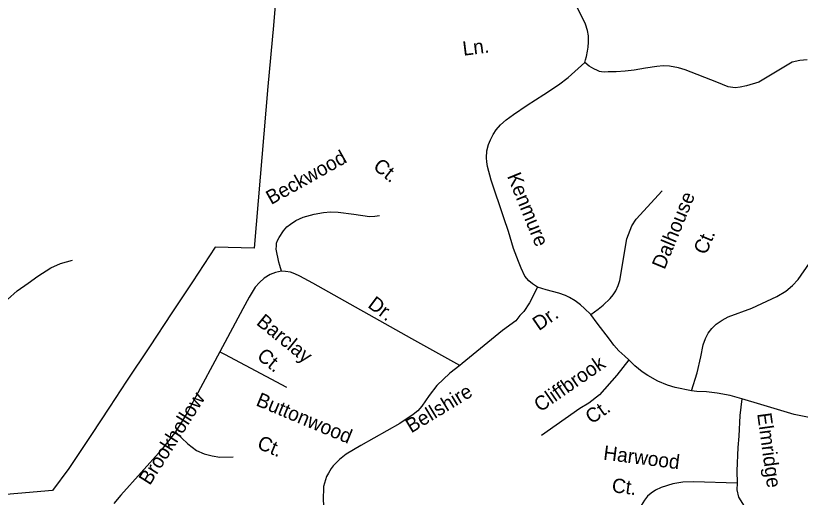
# Model space of a CAD drawing. Extents: x 884530 to 1028605, y 526725 to 653634.
# Drawn here: x 964663 to 968262, y 562564 to 564771 of the extents above; entities that cross this region are included whole.
import ezdxf

# ---------------------------------------------------------------- set-up
doc = ezdxf.new("R2010")
doc.units = 0
for name, color, linetype in [('Exist Boundary Political City Limit New', 7, 'Continuous'), ('Exist Road Non-System Type 51', 7, 'Continuous'), ('Exist Road Non-System Type 51 Label', 7, 'Continuous'), ('Map Preparation Boundary City Limit Buffer Line', 7, 'Continuous')]:
    doc.layers.add(name, color=color, linetype=linetype)

msp = doc.modelspace()

# ---------------------------------------------------------------- linework, layer by layer
at = {"layer": 'Exist Boundary Political City Limit New'}
for points in [[(965874.1, 565077.1), (965845.5, 564725.7), (965820.4, 564446.2), (965756.7, 563706.2), (965578.8, 563709.6), (965577.7, 563709.6), (965474.2, 563551.6), (965379.9, 563409.4), (965276.3, 563253.2), (965171.9, 563095.8)], [(965171.9, 563095.8), (965093.5, 562977.4), (965010.4, 562852.1), (964906.5, 562695.5), (964832.9, 562594.6), (964512.8, 562567.2)]]:
    msp.add_lwpolyline(points, dxfattribs=at)
at = {"layer": 'Exist Road Non-System Type 51'}
for points in [[(967273.6, 564556), (967276.8, 564568), (967281.2, 564583.9), (967285.5, 564608.1), (967288.7, 564626.4), (967290.8, 564650.2), (967290.3, 564678.5), (967286.3, 564703.5), (967277.2, 564732.6), (967255.8, 564775.9), (967240.6, 564804.6), (967230.7, 564827.6), (967224.3, 564848.3)], [(967056.5, 563526.3), (967033.1, 563541.5), (967017.1, 563555.8), (966998.5, 563577.6), (966981.3, 563613.8), (966969, 563643.6), (966946.3, 563704.5), (966922.9, 563782.5), (966901.8, 563844.9), (966844.5, 564017.1), (966826.6, 564079.9), (966823.9, 564101.5), (966823, 564119.3), (966824.7, 564150.8), (966831.3, 564180.2), (966841.3, 564202.4), (966853.3, 564225.9), (966867.2, 564248.2), (966886.6, 564270.7), (966912.9, 564293.5), (966946.8, 564317.5), (967009.5, 564360.7), (967086.3, 564410.1), (967152.3, 564453.4), (967196.8, 564487.6), (967228.3, 564514.6), (967273.6, 564556)], [(968293.9, 564568.4), (968259.4, 564566), (968225, 564557.4), (968186.8, 564535.2), (968071.2, 564466.3), (968014.6, 564449.1), (967985.3, 564443.1), (967962.9, 564440.5), (967931, 564445.4), (967878.5, 564466.5), (967734.2, 564523.4), (967703.2, 564532.1), (967661.4, 564539.7), (967633.2, 564541.3), (967603.8, 564538.5), (967552.1, 564530.3), (967499.6, 564520.6), (967458.2, 564516.2), (967417.3, 564514.2), (967381.4, 564513.1), (967365.1, 564512.2), (967350.8, 564513.5), (967340.9, 564515.5), (967331.8, 564519), (967315, 564527), (967293.9, 564539.7), (967273.6, 564556)], [(967301.5, 563401.1), (967334.5, 563426.5), (967358.4, 563444.8), (967389.8, 563474.3), (967404.2, 563491.7), (967415.6, 563510), (967427.2, 563534.7), (967434.7, 563556.6), (967466, 563747.9), (967489.2, 563807.9), (967508.4, 563839), (967628.8, 563967.6)], [(967763.6, 563051.4), (967789.1, 563134.2), (967806.2, 563208.2), (967816.9, 563263.1), (967827.3, 563292.1), (967839.6, 563315.5), (967855.7, 563337.2), (967876, 563356.9), (967902.9, 563376.1), (967931.2, 563390.9), (968038.9, 563430.9), (968154.9, 563484.2), (968194.9, 563508), (968225.9, 563533.6), (968252.7, 563561.7), (968341.9, 563691.3), (968445.6, 563849.9), (968488.2, 563906.6), (968500.6, 563918.9), (968515.3, 563928.8), (968546.4, 563938.1), (968643.3, 563954.5)], [(965881.7, 563599.8), (965875.1, 563625.4), (965870.7, 563641.4), (965858.7, 563701.2), (965858.8, 563716.9), (965859.4, 563728), (965863.8, 563740.5), (965871.8, 563754.6), (965891.5, 563784.3), (965907.3, 563802.6), (965923.2, 563815.4), (965948.1, 563832.6), (965982.2, 563847.9), (966031.5, 563862), (966075.7, 563869.5), (966106.8, 563871.7), (966142.4, 563870.6), (966214.1, 563860.9), (966286.8, 563850.9), (966311.2, 563851.8), (966332.3, 563855.9)], [(964119.8, 563257.4), (964148.8, 563252.9), (964171.4, 563254.7), (964194, 563267.4), (964234.7, 563291.8), (964253.7, 563294.5), (964278.1, 563300), (964290.8, 563304.5), (964326.1, 563314.4), (964364.5, 563337.5), (964397.1, 563355.6), (964439.6, 563375.5), (964502, 563400), (964559, 563422.6), (964596.1, 563442.5), (964626, 563469.6), (964670.7, 563509.9), (964720.5, 563545.2), (964764.8, 563576.9), (964825, 563615.3), (964869.3, 563635.2), (964924.5, 563649.7)], [(965881.7, 563599.8), (965854.9, 563593.2), (965830.2, 563584.6), (965803, 563568.5), (965780.9, 563548.5), (965761.4, 563526), (965733.9, 563481.4), (965704.8, 563426.7), (965599.6, 563230.8)], [(966700.2, 563167), (966480.7, 563290.5), (966026.6, 563544.3), (965966.7, 563577.4), (965943.1, 563588.4), (965923.2, 563595.1), (965900.6, 563598.4), (965881.7, 563599.8)], [(967056.5, 563526.3), (967019.5, 563454.7), (966994, 563415.4), (966976.2, 563396.5), (966957.7, 563371.7), (966895.8, 563328.7), (966711.8, 563177.2), (966700.2, 563167)], [(967301.5, 563401.1), (967272.4, 563429.2), (967254.2, 563445.5), (967229.5, 563463.5), (967203.6, 563479), (967184.5, 563488.1), (967154, 563498.5), (967096.7, 563514.4), (967056.5, 563526.3)], [(967476, 563193.4), (967457.2, 563210.7), (967430, 563235.6), (967407.3, 563261.1), (967386.2, 563288.5), (967329.7, 563361.7), (967301.5, 563401.1)], [(965599.6, 563230.8), (965487.8, 563022.5), (965464.5, 562979.2), (965454.2, 562959), (965427.9, 562916.3), (965396.7, 562863.8)], [(965599.6, 563230.8), (965621.2, 563220), (965904.7, 563068.2)], [(967476, 563193.4), (967420, 563123.4), (967340.8, 563033.4), (967292.1, 562994.7), (967251, 562970), (967075.5, 562847.3)], [(967763.6, 563051.4), (967688.5, 563066.9), (967653.1, 563076.9), (967608.5, 563095.6), (967562.3, 563121.4), (967536.5, 563138.9), (967503.1, 563166.4), (967476, 563193.4)], [(966700.2, 563167), (966654.7, 563132.1), (966594.7, 563076.7), (966559.6, 563030.3), (966526.2, 562981.4), (966508.2, 562960.6), (966486.9, 562943.7), (966425.2, 562901.8), (966245.7, 562800.6), (966179.2, 562761.1), (966148.4, 562737.3), (966131.4, 562720.1), (966119.6, 562707.3), (966110.9, 562695.7), (966097.4, 562674.6), (966088.4, 562659.6), (966074.6, 562613.6), (966073.2, 562549), (966092.3, 562364.1), (966102.9, 562286.5), (966111.5, 562231.8), (966145.3, 562107.2), (966193.8, 561959.3), (966204.3, 561927.2)], [(967994, 563015.6), (967940.3, 563029.5), (967880.6, 563041.1), (967831.6, 563046.3), (967787.5, 563049.2), (967763.6, 563051.4)], [(967994, 563015.6), (967984.3, 562938.5), (967979.2, 562843.8), (967975.5, 562791.3), (967970.7, 562685.1), (967972.5, 562628.9)], [(968302.9, 562930.1), (968233.1, 562943.5), (968081, 562989.4), (967994, 563015.6)], [(965396.7, 562863.8), (965332.3, 562781.7), (965145.5, 562573.6), (965112.8, 562535.7)], [(965396.7, 562863.8), (965424.5, 562836.9), (965453.1, 562808.2), (965493.2, 562778.7), (965528.4, 562762.8), (965564.2, 562753), (965600.3, 562748.3), (965660.7, 562748.7)], [(967972.5, 562628.9), (967772.6, 562635.1), (967723.6, 562633.3), (967677.7, 562625.8), (967624.3, 562609.3), (967598.2, 562596.6), (967577.3, 562582.9), (967561.5, 562569.3), (967547.5, 562551.1), (967532.7, 562526.4), (967526.6, 562510.3), (967524.2, 562497.2)], [(967972.5, 562628.9), (967970.7, 562598), (967978.6, 562563.8), (968022.1, 562494.5), (968145.3, 562415.2), (968258.3, 562376.9)]]:
    msp.add_lwpolyline(points, dxfattribs=at)
at = {"layer": 'Map Preparation Boundary City Limit Buffer Line'}
for points in [[(965874.1, 565077.1), (965845.5, 564725.7), (965820.4, 564446.2), (965756.7, 563706.2), (965578.8, 563709.6), (965577.7, 563709.6), (965474.2, 563551.6), (965379.9, 563409.4), (965276.3, 563253.2), (965171.9, 563095.8)], [(965171.9, 563095.8), (965093.5, 562977.4), (965010.4, 562852.1), (964906.5, 562695.5), (964832.9, 562594.6), (964512.8, 562567.2)]]:
    msp.add_lwpolyline(points, dxfattribs=at)

# ---------------------------------------------------------------- texts
at = {"layer": 'Exist Road Non-System Type 51 Label'}
for s, height, rotation, p in [('Ln.', 65.62, 7.1806, (966717, 564587.1)), ('Beckwood', 65.62, 29.3553, (965834.8, 563902.7)), ('Ct.', 65.62, 321.3914, (966298.2, 564071.9)), ('Kenmure', 65.62, 292.0925, (966916.1, 564036)), ('Dalhouse', 65.62, 67.6184, (967639.3, 563604.2)), ('Ct.', 65.62, 66.9918, (967829.7, 563671.6)), ('Dr.', 65.62, 323.1071, (966273.9, 563437.7)), ('Barclay', 65.62, 321.0207, (965763, 563358.5)), ('Dr.', 65.62, 34.531, (967062.7, 563324.6)), ('Ct.', 65.62, 321.0207, (965765.1, 563202.7)), ('Cliffbrook', 65.62, 34.7179, (967069.1, 562952.1)), ('Bellshire', 65.62, 31.3025, (966477.4, 562856.2)), ('Brookhollow', 65.617, 57.6007, (965278.4, 562615)), ('Buttonwood', 65.62, 337.416, (965761, 562985.9)), ('Ct.', 65.62, 34.7179, (967304.8, 562896.9)), ('Elmridge', 65.62, 277.7589, (968063.9, 562946.9)), ('Ct.', 65.62, 337.416, (965766.2, 562789.5)), ('Harwood', 65.62, 352.6879, (967356, 562736.7)), ('Ct.', 65.62, 352.6879, (967394.9, 562587.6))]:
    msp.add_text(s, height=height, rotation=rotation, dxfattribs=at).set_placement(p)

doc.saveas('drawing.dxf')
